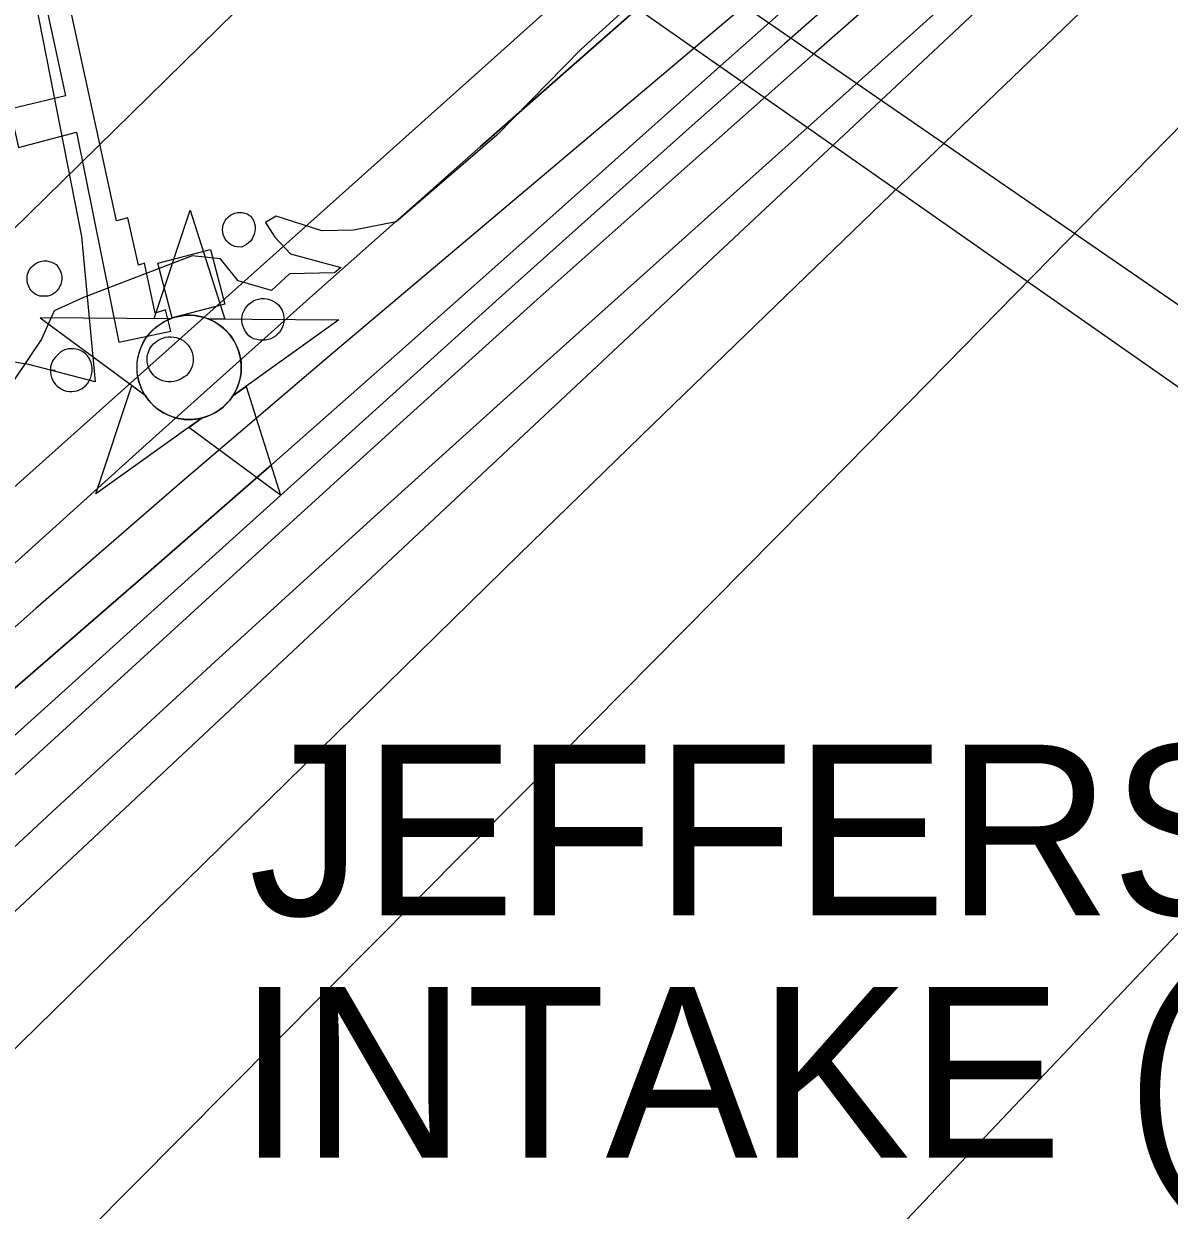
# Model space of a CAD drawing. Extents: x 3625074 to 3663148, y 511451 to 537151.
# Drawn here: x 3651422 to 3652094, y 529868 to 530563 of the extents above; entities that cross this region are included whole.
import ezdxf

# ---------------------------------------------------------------- set-up
doc = ezdxf.new("R2010")
doc.units = 0
for name, color, linetype in [('V-BLDG-OTLN', 7, 'Continuous'), ('V-CHAN-DOCK', 7, 'Continuous'), ('V-CHAN-NAID', 7, 'Continuous'), ('V-DOMW-TANK', 7, 'Continuous'), ('V-RIVR-EDGE', 7, 'Continuous'), ('V-TOPO-DPTH', 7, 'Continuous'), ('V-TOPO-MAJR', 7, 'Continuous'), ('V-TOPO-MINR', 7, 'Continuous'), ('V-TOPO-WATR', 7, 'Continuous'), ('V-UTIL-LINE', 7, 'Continuous'), ('V-WETL-SWMP', 7, 'Continuous')]:
    doc.layers.add(name, color=color, linetype=linetype)

msp = doc.modelspace()

# ---------------------------------------------------------------- linework, layer by layer
at = {"layer": 'V-BLDG-OTLN'}
msp.add_lwpolyline([(3651509.31, 530391.07), (3651500.98, 530422.98), (3651531.8, 530431.03), (3651540.11, 530399.11)], close=True, dxfattribs=at)
at = {"layer": 'V-CHAN-DOCK'}
msp.add_lwpolyline([(3651406.71, 530705.73), (3651446.82, 530520.98), (3651414.25, 530513.32), (3651419.35, 530490.71), (3651453.26, 530499.69), (3651478.01, 530376.76), (3651508.58, 530383.11), (3651505.38, 530395.75), (3651499.39, 530393.81), (3651493.02, 530423.05), (3651489.69, 530421.76), (3651483.31, 530449.67), (3651476.66, 530447.74), (3651419.37, 530712.25)], dxfattribs=at)
at = {"layer": 'V-CHAN-NAID'}
for points in [[(3651508.39, 530390.49), (3651498.8, 530390.55), (3651519.93, 530454.04), (3651540.15, 530390.26), (3651530.57, 530390.33), (3651528.99, 530390.91), (3651526.9, 530391.53), (3651524.85, 530391.98), (3651522.82, 530392.29), (3651521.65, 530392.4), (3651520.12, 530392.48), (3651518.4, 530392.48), (3651517.03, 530392.41), (3651515.12, 530392.21), (3651513.75, 530391.99), (3651511.97, 530391.6), (3651510.44, 530391.19), (3651509.41, 530390.85)], [(3651508.39, 530390.49), (3651431.9, 530391.03), (3651493.46, 530345.63), (3651492.35, 530347.54), (3651491.54, 530349.17), (3651490.72, 530351.13), (3651490.02, 530353.19), (3651489.66, 530354.51), (3651489.29, 530356.14), (3651489.05, 530357.58), (3651488.86, 530359.18), (3651488.75, 530360.92), (3651488.74, 530362.5), (3651488.85, 530364.57), (3651489.03, 530366.19), (3651489.42, 530368.39), (3651489.91, 530370.32), (3651490.51, 530372.2), (3651491.16, 530373.88), (3651491.89, 530375.47), (3651492.7, 530377), (3651493.77, 530378.74), (3651494.8, 530380.21), (3651495.8, 530381.48), (3651496.8, 530382.63), (3651498.11, 530383.96), (3651499.16, 530384.93), (3651500.88, 530386.32), (3651502.09, 530387.2), (3651503.77, 530388.27), (3651505.5, 530389.21), (3651506.95, 530389.89)], [(3651530.57, 530390.33), (3651607.06, 530389.79), (3651544.86, 530345.26), (3651545.77, 530346.75), (3651546.75, 530348.6), (3651547.46, 530350.19), (3651548.2, 530352.14), (3651548.74, 530353.93), (3651549.14, 530355.56), (3651549.5, 530357.57), (3651549.69, 530359.15), (3651549.81, 530361.35), (3651549.78, 530363.42), (3651549.6, 530365.64), (3651549.33, 530367.39), (3651548.84, 530369.62), (3651548.2, 530371.77), (3651547.45, 530373.75), (3651546.8, 530375.19), (3651545.79, 530377.11), (3651544.73, 530378.83), (3651543.52, 530380.53), (3651542.26, 530382.07), (3651540.98, 530383.44), (3651539.35, 530384.97), (3651537.61, 530386.38), (3651535.93, 530387.56), (3651534.04, 530388.69), (3651532.57, 530389.45)], [(3651526.83, 530332.36), (3651464.62, 530287.84), (3651485.75, 530351.32), (3651493.46, 530345.63), (3651494.1, 530344.67), (3651495.48, 530342.81), (3651496.7, 530341.39), (3651498.16, 530339.89), (3651499.55, 530338.64), (3651501, 530337.48), (3651502.41, 530336.49), (3651504.09, 530335.46), (3651505.8, 530334.55), (3651507.59, 530333.73), (3651509.04, 530333.18), (3651510.67, 530332.65), (3651512.89, 530332.09), (3651514.42, 530331.8), (3651516.45, 530331.54), (3651517.98, 530331.44), (3651519.85, 530331.42), (3651521.54, 530331.49), (3651523.25, 530331.67), (3651525.15, 530331.98)], [(3651544.86, 530345.26), (3651552.65, 530350.84), (3651572.88, 530287.07), (3651519.03, 530326.78), (3651526.83, 530332.36), (3651528.49, 530332.83), (3651530.1, 530333.39), (3651532.26, 530334.31), (3651534, 530335.19), (3651535.86, 530336.31), (3651537.6, 530337.52), (3651539.15, 530338.76), (3651540.44, 530339.93), (3651541.82, 530341.35), (3651543.03, 530342.75), (3651544.15, 530344.22)]]:
    msp.add_lwpolyline(points, close=True, dxfattribs=at)
msp.add_circle((3651519.28, 530361.95), 30.54, dxfattribs=at)
at = {"layer": 'V-DOMW-TANK'}
for points in [[(3651547.5, 530432.51), (3651546.09, 530432.83), (3651544.74, 530433.34), (3651543.48, 530434.05), (3651542.33, 530434.92), (3651541.32, 530435.95), (3651540.46, 530437.11), (3651539.77, 530438.38), (3651539.27, 530439.73), (3651538.97, 530441.14), (3651538.87, 530442.58), (3651538.97, 530444.02), (3651539.28, 530445.43), (3651539.79, 530446.79), (3651540.47, 530448.05), (3651541.33, 530449.21), (3651542.35, 530450.23), (3651543.5, 530451.1), (3651544.77, 530451.8), (3651546.12, 530452.31), (3651547.53, 530452.63), (3651548.96, 530452.74), (3651550.41, 530452.65), (3651551.82, 530452.36), (3651553.18, 530451.87), (3651554.45, 530451.19), (3651555.62, 530450.34), (3651556.46, 530449.04), (3651557.12, 530447.64), (3651557.59, 530446.16), (3651557.86, 530444.63), (3651557.92, 530443.08), (3651557.77, 530441.53), (3651557.41, 530440.02), (3651556.86, 530438.57), (3651556.12, 530437.21), (3651555.2, 530435.96), (3651554.12, 530434.84), (3651552.91, 530433.88), (3651551.58, 530433.09), (3651550.15, 530432.48), (3651547.5, 530432.51)], [(3651431.82, 530403.71), (3651430.44, 530404.23), (3651429.14, 530404.95), (3651427.96, 530405.83), (3651426.91, 530406.87), (3651426.02, 530408.05), (3651425.3, 530409.34), (3651424.76, 530410.72), (3651424.43, 530412.16), (3651424.3, 530413.64), (3651424.37, 530415.11), (3651424.66, 530416.56), (3651425.14, 530417.96), (3651425.81, 530419.28), (3651426.66, 530420.48), (3651427.68, 530421.56), (3651428.83, 530422.49), (3651430.1, 530423.25), (3651431.46, 530423.82), (3651432.89, 530424.19), (3651434.36, 530424.37), (3651435.84, 530424.33), (3651437.3, 530424.09), (3651438.71, 530423.65), (3651440.04, 530423.01), (3651441.28, 530422.2), (3651442.33, 530421.05), (3651443.2, 530419.77), (3651443.89, 530418.38), (3651444.37, 530416.9), (3651444.64, 530415.37), (3651444.68, 530413.82), (3651444.51, 530412.27), (3651444.12, 530410.77), (3651443.52, 530409.33), (3651442.72, 530408), (3651441.75, 530406.79), (3651440.61, 530405.74), (3651439.33, 530404.85), (3651437.94, 530404.16), (3651436.46, 530403.67), (3651431.82, 530403.71)], [(3651556.96, 530378.7), (3651555.58, 530379.52), (3651554.32, 530380.52), (3651553.19, 530381.67), (3651552.23, 530382.96), (3651551.43, 530384.36), (3651550.83, 530385.84), (3651550.41, 530387.4), (3651550.21, 530388.99), (3651550.2, 530390.6), (3651550.41, 530392.2), (3651550.81, 530393.75), (3651551.42, 530395.24), (3651552.2, 530396.64), (3651553.17, 530397.93), (3651554.29, 530399.08), (3651555.55, 530400.08), (3651556.92, 530400.91), (3651558.39, 530401.56), (3651559.94, 530402.01), (3651561.52, 530402.27), (3651563.13, 530402.31), (3651564.73, 530402.15), (3651566.3, 530401.79), (3651567.81, 530401.23), (3651569.23, 530400.47), (3651570.54, 530399.55), (3651571.73, 530398.46), (3651572.69, 530397.22), (3651573.5, 530395.86), (3651574.12, 530394.41), (3651574.56, 530392.9), (3651574.79, 530391.34), (3651574.83, 530389.77), (3651574.67, 530388.2), (3651574.31, 530386.66), (3651573.76, 530385.19), (3651573.02, 530383.8), (3651572.12, 530382.51), (3651571.05, 530381.35), (3651569.85, 530380.33), (3651568.53, 530379.47), (3651567.11, 530378.79), (3651565.62, 530378.3), (3651564.07, 530378), (3651562.5, 530377.9), (3651560.93, 530377.99), (3651556.96, 530378.7)], [(3651516.29, 530356.51), (3651514.95, 530355.53), (3651513.5, 530354.72), (3651511.96, 530354.1), (3651510.35, 530353.69), (3651508.69, 530353.47), (3651507.03, 530353.47), (3651505.38, 530353.68), (3651503.77, 530354.09), (3651502.22, 530354.7), (3651500.77, 530355.5), (3651499.42, 530356.47), (3651498.21, 530357.61), (3651497.15, 530358.9), (3651496.26, 530360.3), (3651495.56, 530361.81), (3651495.05, 530363.39), (3651494.75, 530365.02), (3651494.65, 530366.68), (3651494.76, 530368.34), (3651495.08, 530369.97), (3651495.61, 530371.54), (3651496.33, 530373.04), (3651497.23, 530374.44), (3651498.3, 530375.71), (3651499.52, 530376.83), (3651500.88, 530377.8), (3651502.34, 530378.58), (3651503.9, 530379.18), (3651505.47, 530379.62), (3651507.08, 530379.88), (3651508.71, 530379.93), (3651510.34, 530379.78), (3651511.93, 530379.43), (3651513.47, 530378.89), (3651514.94, 530378.17), (3651516.3, 530377.27), (3651517.54, 530376.21), (3651518.64, 530375.01), (3651519.59, 530373.68), (3651520.37, 530372.24), (3651520.96, 530370.72), (3651521.37, 530369.14), (3651521.57, 530367.52), (3651521.58, 530365.89), (3651521.39, 530364.27), (3651521, 530362.68), (3651520.42, 530361.16), (3651519.65, 530359.72), (3651518.72, 530358.38), (3651517.63, 530357.17), (3651516.29, 530356.51)], [(3651440.78, 530367.81), (3651439.86, 530366.56), (3651439.1, 530365.19), (3651438.53, 530363.74), (3651438.14, 530362.23), (3651437.95, 530360.68), (3651437.97, 530359.12), (3651438.18, 530357.57), (3651438.58, 530356.07), (3651439.18, 530354.62), (3651439.96, 530353.27), (3651440.9, 530352.03), (3651442, 530350.92), (3651443.22, 530349.95), (3651444.56, 530349.15), (3651446, 530348.53), (3651447.5, 530348.1), (3651449.04, 530347.86), (3651450.6, 530347.83), (3651452.15, 530347.99), (3651453.67, 530348.35), (3651455.13, 530348.9), (3651456.5, 530349.64), (3651457.78, 530350.54), (3651458.92, 530351.6), (3651459.93, 530352.8), (3651460.77, 530354.11), (3651461.43, 530355.52), (3651461.91, 530357.01), (3651462.32, 530358.51), (3651462.53, 530360.06), (3651462.54, 530361.61), (3651462.35, 530363.16), (3651461.96, 530364.67), (3651461.38, 530366.11), (3651460.61, 530367.47), (3651459.68, 530368.72), (3651458.59, 530369.84), (3651457.37, 530370.81), (3651456.04, 530371.6), (3651454.61, 530372.23), (3651453.11, 530372.66), (3651451.57, 530372.9), (3651450.02, 530372.93), (3651448.47, 530372.77), (3651446.95, 530372.4), (3651445.5, 530371.84), (3651444.13, 530371.1), (3651440.78, 530367.81)]]:
    msp.add_lwpolyline(points, dxfattribs=at)
at = {"layer": 'V-RIVR-EDGE'}
for points in [[(3651826.7, 530619), (3651748.71, 530548.12), (3651699.57, 530498), (3651640.62, 530447.29), (3651615.49, 530442.45), (3651597.1, 530441.88), (3651570.16, 530450.52), (3651564.03, 530446.86)], [(3651564.03, 530446.86), (3651569.52, 530438.27), (3651578.69, 530428.45), (3651608.08, 530420.41), (3651604.39, 530417.35), (3651578.05, 530416.81), (3651567.6, 530407.03), (3651548.01, 530412.59), (3651537.63, 530425.48), (3651521.09, 530427.36), (3651457.3, 530403.01), (3651440.13, 530395.09), (3651432.73, 530378.56), (3651416.74, 530354.71)]]:
    msp.add_lwpolyline(points, dxfattribs=at)
at = {"layer": 'V-TOPO-DPTH'}
for points in [[(3650151.41, 529182.98), (3650906.21, 529937.7), (3650920.11, 529951.59), (3650934, 529965.48), (3650947.9, 529979.37), (3650961.8, 529993.25), (3650985, 530016.42), (3650987.3, 530018.72), (3650989.61, 530021.02), (3650991.91, 530023.33), (3650994.22, 530025.63), (3651080.66, 530112.14), (3651126.25, 530157.63), (3651171.94, 530203.02), (3651217.77, 530248.28), (3651263.69, 530293.43), (3651848.73, 530867.01)], [(3652011.66, 530656.49), (3651884.96, 530545.16), (3651803.97, 530473.59), (3651723.26, 530401.71), (3651642.97, 530329.37), (3651562.95, 530256.72), (3651199.7, 529925.04), (3651169.96, 529897.75), (3651140.33, 529870.35), (3651110.83, 529842.8), (3651081.43, 529815.15), (3651076.52, 529810.51), (3651044.83, 529780.36), (3651013.27, 529750.08), (3650981.9, 529719.6), (3650950.65, 529688.99), (3650352.18, 529099.02), (3650319.76, 529067.04), (3650287.34, 529035.05), (3650254.95, 529003.04), (3650222.56, 528971.02), (3650204.8, 528953.46)], [(3652011.66, 530656.49), (3651884.96, 530545.16), (3651803.97, 530473.59), (3651723.26, 530401.71), (3651642.97, 530329.37), (3651562.95, 530256.72), (3651199.7, 529925.04), (3651169.96, 529897.75), (3651140.33, 529870.35), (3651110.83, 529842.8), (3651081.43, 529815.15), (3651076.52, 529810.51), (3651044.83, 529780.36), (3651013.27, 529750.08), (3650981.9, 529719.6), (3650950.65, 529688.99), (3650352.18, 529099.02), (3650319.76, 529067.04), (3650287.34, 529035.05), (3650254.95, 529003.04), (3650222.56, 528971.02), (3650204.8, 528953.46)], [(3649574.44, 528272.34), (3650269.82, 528970.56), (3650290.29, 528991.07), (3650310.79, 529011.55), (3650331.32, 529031.99), (3650351.89, 529052.4), (3650596.16, 529294.33), (3650690.18, 529387.03), (3650784.5, 529479.43), (3650879.24, 529571.39), (3650974.27, 529663.05), (3651131.71, 529814.2), (3651148.27, 529830.04), (3651164.87, 529845.83), (3651181.54, 529861.55), (3651198.25, 529877.23), (3651349.15, 530018.25), (3651441.6, 530104.11), (3651534.4, 530189.6), (3651627.73, 530274.5), (3651721.42, 530359.02), (3652051.09, 530654.6)], [(3649574.44, 528272.34), (3650269.82, 528970.56), (3650290.29, 528991.07), (3650310.79, 529011.55), (3650331.32, 529031.99), (3650351.89, 529052.4), (3650596.16, 529294.33), (3650690.18, 529387.03), (3650784.5, 529479.43), (3650879.24, 529571.39), (3650974.27, 529663.05), (3651131.71, 529814.2), (3651148.27, 529830.04), (3651164.87, 529845.83), (3651181.54, 529861.55), (3651198.25, 529877.23), (3651349.15, 530018.25), (3651441.6, 530104.11), (3651534.4, 530189.6), (3651627.73, 530274.5), (3651721.42, 530359.02), (3652051.09, 530654.6)], [(3652069.08, 530653.77), (3651398.42, 530025.95), (3651362.86, 529992.58), (3651327.37, 529959.13), (3651291.98, 529925.58), (3651256.65, 529891.96), (3651197.43, 529835.46), (3651191.77, 529830.04), (3651186.11, 529824.6), (3651180.47, 529819.15), (3651174.84, 529813.69), (3650668.92, 529321.44), (3650612.55, 529266.46), (3650556.29, 529211.39), (3650500.16, 529156.16), (3650444.14, 529100.84), (3650351.76, 529009.4), (3650342, 528999.72), (3650332.26, 528990.02), (3650322.53, 528980.3), (3650312.83, 528970.57), (3650150.79, 528807.73)], [(3650150.79, 528807.73), (3650312.83, 528970.57), (3650322.53, 528980.3), (3650332.26, 528990.02), (3650342, 528999.72), (3650351.76, 529009.4), (3650444.14, 529100.84), (3650500.16, 529156.16), (3650556.29, 529211.39), (3650612.55, 529266.46), (3650668.92, 529321.44), (3651174.84, 529813.69), (3651180.47, 529819.15), (3651186.11, 529824.6), (3651191.77, 529830.04), (3651197.43, 529835.46), (3651256.65, 529891.96), (3651291.98, 529925.58), (3651327.37, 529959.13), (3651362.86, 529992.58), (3651398.42, 530025.95), (3652069.08, 530653.77)], [(3650041.83, 528926.67), (3650101.78, 528984.73), (3650210.23, 529090.2), (3650215.84, 529095.66), (3650221.43, 529101.13), (3650227.02, 529106.61), (3650232.6, 529112.1), (3650806.14, 529677.69), (3650850.45, 529721.19), (3650894.88, 529764.57), (3650939.51, 529807.75), (3650984.26, 529850.81), (3651020.33, 529885.37), (3651047.24, 529910.93), (3651074.3, 529936.35), (3651101.56, 529961.53), (3651128.97, 529986.56), (3651396.58, 530228.92), (3651494.04, 530316.76), (3651591.79, 530404.29), (3651689.96, 530491.34), (3651788.41, 530578.08)], [(3651788.41, 530578.08), (3651689.96, 530491.34), (3651591.79, 530404.29), (3651494.04, 530316.76), (3651396.58, 530228.92), (3651128.97, 529986.56), (3651101.56, 529961.53), (3651074.3, 529936.35), (3651047.24, 529910.93), (3651020.33, 529885.37), (3650984.26, 529850.81), (3650939.51, 529807.75), (3650894.88, 529764.57), (3650850.45, 529721.19), (3650806.14, 529677.69), (3650232.6, 529112.1), (3650227.02, 529106.61), (3650221.43, 529101.13), (3650215.84, 529095.66), (3650210.23, 529090.2), (3650101.78, 528984.73), (3650041.83, 528926.67)], [(3650687.21, 529490.12), (3651093.76, 529884.49), (3651102.03, 529892.43), (3651110.34, 529900.34), (3651118.72, 529908.17), (3651127.14, 529915.95), (3651194.28, 529977.47), (3651236.47, 530015.79), (3651278.9, 530053.85), (3651321.66, 530091.53), (3651364.66, 530128.95), (3651423.15, 530179.4), (3651495.4, 530242.03), (3651567.44, 530304.9), (3651639.17, 530368.14), (3651710.68, 530431.62), (3651832.15, 530539.99), (3651864.28, 530568.56)], [(3651864.28, 530568.56), (3651832.15, 530539.99), (3651710.68, 530431.62), (3651639.17, 530368.14), (3651567.44, 530304.9), (3651495.4, 530242.03), (3651423.15, 530179.4), (3651364.66, 530128.95), (3651321.66, 530091.53), (3651278.9, 530053.85), (3651236.47, 530015.79), (3651194.28, 529977.47), (3651127.14, 529915.95), (3651118.72, 529908.17), (3651110.34, 529900.34), (3651102.03, 529892.43), (3651093.76, 529884.49), (3650687.21, 529490.12)]]:
    msp.add_lwpolyline(points, dxfattribs=at)
at = {"layer": 'V-TOPO-MAJR'}
msp.add_lwpolyline([(3652056.2, 530584.35), (3651947.43, 530479.72), (3651869.09, 530404.16), (3651790.88, 530328.47), (3651712.88, 530252.56), (3651635.01, 530176.52), (3651263.97, 529813.2), (3651247.17, 529796.78), (3651230.36, 529780.38), (3651213.51, 529764.01), (3651196.65, 529747.66), (3651058.96, 529614.36), (3650972.96, 529531.67), (3650886.59, 529449.36), (3650799.67, 529367.64), (3650712.38, 529286.31), (3650424.66, 529020.02), (3650392.96, 528990.48), (3650361.4, 528960.79), (3650330.04, 528930.88)], dxfattribs=at)
at = {"layer": 'V-TOPO-MINR'}
for points in [[(3651848.73, 530867.01), (3651263.69, 530293.43), (3651217.77, 530248.28), (3651171.94, 530203.02), (3651126.25, 530157.63), (3651080.66, 530112.14), (3650994.22, 530025.63), (3650991.91, 530023.33), (3650989.61, 530021.02), (3650987.3, 530018.72), (3650985, 530016.42), (3650961.8, 529993.25), (3650947.9, 529979.37), (3650934, 529965.48), (3650920.11, 529951.59), (3650906.21, 529937.7), (3650151.41, 529182.98)], [(3652011.66, 530656.49), (3651884.96, 530545.16), (3651803.97, 530473.59), (3651723.26, 530401.71), (3651642.97, 530329.37), (3651562.95, 530256.72), (3651199.7, 529925.04), (3651169.96, 529897.75), (3651140.33, 529870.35), (3651110.83, 529842.8), (3651081.43, 529815.15), (3651076.52, 529810.51), (3651044.83, 529780.36), (3651013.27, 529750.08), (3650981.9, 529719.6), (3650950.65, 529688.99), (3650352.18, 529099.02), (3650319.76, 529067.04), (3650287.34, 529035.05), (3650254.95, 529003.04), (3650222.56, 528971.02), (3650204.8, 528953.46)], [(3652051.09, 530654.6), (3651721.42, 530359.02), (3651627.73, 530274.5), (3651534.4, 530189.6), (3651441.6, 530104.11), (3651349.15, 530018.25), (3651198.25, 529877.23), (3651181.54, 529861.55), (3651164.87, 529845.83), (3651148.27, 529830.04), (3651131.71, 529814.2), (3650974.27, 529663.05), (3650879.24, 529571.39), (3650784.5, 529479.43), (3650690.18, 529387.03), (3650596.16, 529294.33), (3650351.89, 529052.4), (3650331.32, 529031.99), (3650310.79, 529011.55), (3650290.29, 528991.07), (3650269.82, 528970.56), (3649574.44, 528272.34)], [(3652069.08, 530653.77), (3651398.42, 530025.95), (3651362.86, 529992.58), (3651327.37, 529959.13), (3651291.98, 529925.58), (3651256.65, 529891.96), (3651197.43, 529835.46), (3651191.77, 529830.04), (3651186.11, 529824.6), (3651180.47, 529819.15), (3651174.84, 529813.69), (3650668.92, 529321.44), (3650612.55, 529266.46), (3650556.29, 529211.39), (3650500.16, 529156.16), (3650444.14, 529100.84), (3650351.76, 529009.4), (3650342, 528999.72), (3650332.26, 528990.02), (3650322.53, 528980.3), (3650312.83, 528970.57), (3650150.79, 528807.73)], [(3651924.18, 530600.83), (3651868.1, 530551.54), (3651812.18, 530502.09), (3651756.47, 530452.39), (3651700.91, 530402.52), (3651136.26, 529893.45), (3651134.98, 529892.3), (3651132.41, 529890), (3651129.13, 529887.1), (3651126.46, 529884.66), (3651126.24, 529884.45), (3651126.13, 529884.35), (3651126.02, 529884.24), (3650419.56, 529194.75), (3650394.95, 529170.71), (3650370.36, 529146.65), (3650345.8, 529122.57), (3650321.25, 529098.47), (3650281.11, 529059.02), (3650276.65, 529054.63), (3650272.19, 529050.24), (3650267.73, 529045.85), (3650263.28, 529041.46), (3650171.89, 528951.27)], [(3651865.05, 530591.14), (3651601.18, 530368.45), (3651515.05, 530294.95), (3651429.47, 530220.84), (3651344.69, 530145.79), (3651260.46, 530070.12), (3651128.02, 529949.83), (3651110.49, 529933.77), (3651093.06, 529917.6), (3651075.77, 529901.28), (3651058.58, 529884.85), (3650905.05, 529736.84), (3650811.31, 529646.18), (3650717.77, 529555.32), (3650624.53, 529464.15), (3650531.48, 529372.78), (3650266.72, 529111.94), (3650252.58, 529098.01), (3650238.44, 529084.08), (3650224.29, 529070.15), (3650210.15, 529056.22), (3649617.3, 528472.38)], [(3651733.98, 530575.46), (3651688.84, 530535.14), (3651390.61, 530268.53), (3651347, 530229.62), (3651303.33, 530190.77), (3651259.57, 530152.02), (3651215.77, 530113.32), (3651168.8, 530071.93), (3651148.51, 530053.9), (3651128.32, 530035.76), (3651108.28, 530017.45), (3651088.34, 529999.04), (3651055.98, 529968.92), (3651052.3, 529965.47), (3651048.64, 529962.02), (3651045, 529958.53), (3651041.37, 529955.04), (3650481.12, 529411.31)], [(3651864.28, 530568.56), (3651832.15, 530539.99), (3651710.68, 530431.62), (3651639.17, 530368.14), (3651567.44, 530304.9), (3651495.4, 530242.03), (3651423.15, 530179.4), (3651364.66, 530128.95), (3651321.66, 530091.53), (3651278.9, 530053.85), (3651236.47, 530015.79), (3651194.28, 529977.47), (3651127.14, 529915.95), (3651118.72, 529908.17), (3651110.34, 529900.34), (3651102.03, 529892.43), (3651093.76, 529884.49), (3650687.21, 529490.12)], [(3652111.72, 530515.59), (3652023.71, 530425.76), (3651952.31, 530353.03), (3651880.81, 530280.4), (3651809.16, 530207.92), (3651737.4, 530135.54), (3651347.45, 529742.99), (3651327.57, 529723.03), (3651307.65, 529703.12), (3651287.66, 529683.26), (3651267.64, 529663.45), (3651109.93, 529507.84), (3651010.95, 529410.32), (3650911.87, 529312.91), (3650812.65, 529215.63), (3650713.33, 529118.46), (3650492.51, 528902.73)], [(3652355.4, 530301.49), (3651657.58, 529565.22)]]:
    msp.add_lwpolyline(points, dxfattribs=at)
at = {"layer": 'V-TOPO-WATR'}
msp.add_lwpolyline([(3651788.41, 530578.08), (3651689.96, 530491.34), (3651591.79, 530404.29), (3651494.04, 530316.76), (3651396.58, 530228.92), (3651128.97, 529986.56), (3651101.56, 529961.53), (3651074.3, 529936.35), (3651047.24, 529910.93), (3651020.33, 529885.37), (3650984.26, 529850.81), (3650939.51, 529807.75), (3650894.88, 529764.57), (3650850.45, 529721.19), (3650806.14, 529677.69), (3650232.6, 529112.1), (3650227.02, 529106.61), (3650221.43, 529101.13), (3650215.84, 529095.66), (3650210.23, 529090.2), (3650101.78, 528984.73), (3650041.83, 528926.67)], dxfattribs=at)
at = {"layer": 'V-UTIL-LINE'}
for points in [[(3653818.16, 529215.31), (3651532.91, 530788.06), (3651445.69, 531544.14)], [(3653809.04, 529154.22), (3651559.71, 530727.5)]]:
    msp.add_lwpolyline(points, dxfattribs=at)
at = {"layer": 'V-WETL-SWMP'}
msp.add_line((3651438.37, 530360.33), (3651440.77, 530360.35), dxfattribs=at)
msp.add_lwpolyline([(3651402.22, 530712.33), (3651456.14, 530438.59), (3651464.27, 530353.61), (3651425.27, 530363.74), (3651406.91, 530366.63)], dxfattribs=at)

# ---------------------------------------------------------------- texts
at = {"layer": 'V-CHAN-NAID'}
for s, p in [('JEFFERSON ', (3651554.16, 530041.01)), ('INTAKE (105.4)', (3651547.88, 529899.18))]:
    msp.add_text(s, height=100, dxfattribs=at).set_placement(p)

doc.saveas('drawing.dxf')
